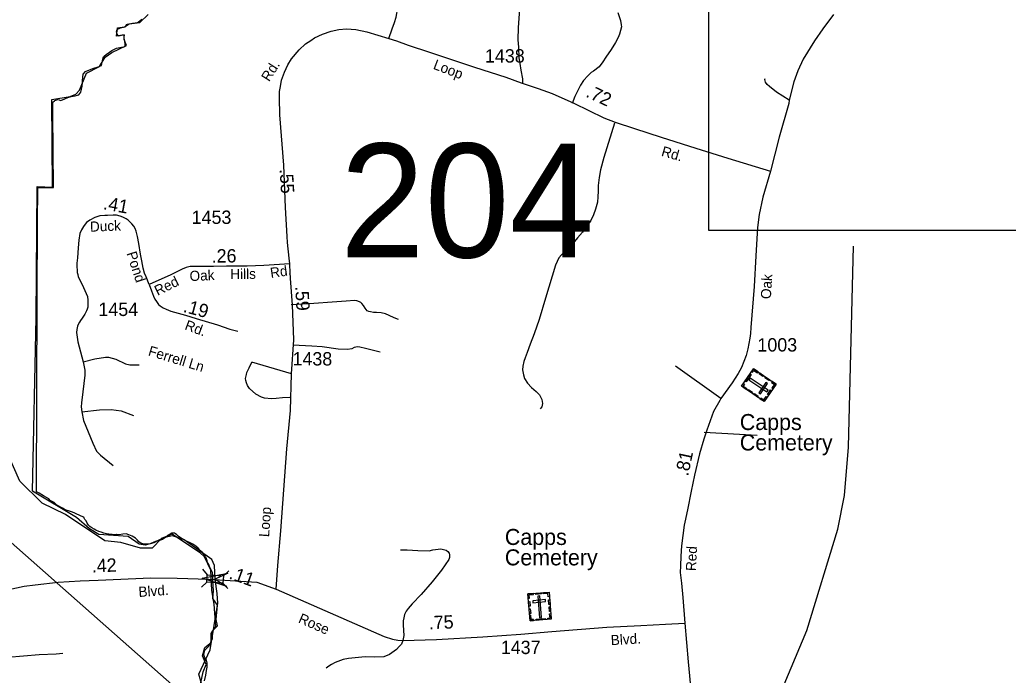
# Model space of a CAD drawing. Extents: x 2220236 to 2384410, y 720751 to 894131.
# Drawn here: x 2312758 to 2322015, y 825848 to 831981 of the extents above; entities that cross this region are included whole.
import ezdxf

# ---------------------------------------------------------------- set-up
doc = ezdxf.new("R2010")
doc.units = 0
doc.layers.add('Default', color=7, linetype='Continuous')

msp = doc.modelspace()

# ---------------------------------------------------------------- linework, layer by layer
at = {"layer": 'Default'}
for p, q in [((2315301.4, 828667.8), (2314932.4, 828777.7)), ((2319324.5, 828437.1), (2318899, 828740.4)), ((2319664.3, 828090.2), (2319168.2, 828118.8)), ((2314468.3, 826839.1), (2314514.2, 826787.5)), ((2314665, 826778.3), (2314716.6, 826824.1)), ((2314458.4, 826671.2), (2314510, 826717.1)), ((2314660.9, 826709.4), (2314706.7, 826657.8))]:
    msp.add_line(p, q, dxfattribs=at)
for points in [[(2319210.4, 838812.8), (2327526.8, 838812.8), (2327526.8, 830010.7), (2319210.4, 830010.7), (2319210.4, 838812.8)], [(2316215, 831805.6), (2316246.4, 831896.7), (2316268.5, 831956.9), (2316281.9, 832006.6), (2316289.1, 832038.3), (2316293.3, 832059), (2316298.3, 832081.3), (2316299.8, 832089.7), (2316300.9, 832110.4), (2316300.6, 832124.1), (2316296.7, 832148.6), (2316292.1, 832170), (2316287.2, 832192.9), (2316284.1, 832208.6), (2316280.3, 832220), (2316274.2, 832235.7), (2316266.2, 832250.6), (2316234.1, 832315.2), (2316169.9, 832438.1), (2316100.8, 832563.7), (2316022.5, 832720.3), (2315945.7, 832869.7)], [(2317452.1, 832301.9), (2317424.2, 831910.2), (2317423.5, 831791.9), (2317427.6, 831725.4), (2317432.7, 831625.5), (2317439.8, 831571.5), (2317450.7, 831510.3), (2317465.6, 831428.7), (2317467, 831381.1)], [(2306930, 832055.1), (2308477.2, 830728.9), (2309246.7, 830053.3), (2310557, 828933.9), (2312376.4, 827352.3), (2314693.1, 825306.8), (2316171.5, 824036.1), (2317878.3, 822536.8), (2318674.7, 821837.6), (2319961.3, 820697.1)], [(2314452.6, 825776), (2314474.6, 825880.4), (2314502.1, 825946.4), (2314469.1, 826028.8), (2314491.1, 826105.8), (2314551.5, 826155.2), (2314551.5, 826237.7), (2314595.4, 826303.7), (2314579, 826512.6), (2314557, 826639), (2314546, 826831.4), (2314486.7, 826954), (2314448.2, 826992.4), (2314272.4, 827107.9), (2314184.6, 827168.4), (2314107.7, 827135.4), (2314014.3, 827085.9), (2313931.9, 827063.9), (2313876.9, 827074.9), (2313772.6, 827146.4), (2313497.9, 827162.9), (2313410, 827217.8), (2313289.2, 827322.3), (2312877.2, 827569.6), (2312910.2, 829191.3), (2312921.1, 830419.9), (2313064, 830414.4), (2313058.5, 831234.5), (2313228.8, 831262), (2313283.7, 831284), (2313316.6, 831322.5), (2313382.6, 831481.9), (2313503.4, 831542.4), (2313558.3, 831630.3), (2313618.8, 831674.3), (2313756.1, 831740.3), (2313734.1, 831795.2), (2313734.1, 831839.2), (2313662.7, 831828.2), (2313673.7, 831905.2), (2313739.6, 831916.2), (2313783.6, 831943.6), (2313882.4, 831954.6), (2313959.3, 832031.6)], [(2318359.7, 832049.3), (2318384.5, 831975.6), (2318390.9, 831933.7), (2318391.6, 831913.5), (2318383.9, 831881.3), (2318375, 831846.3), (2318362.8, 831815), (2318338.3, 831768.8), (2318296.2, 831702.1), (2318247.2, 831632.7), (2318218.7, 831586.5), (2318185.3, 831539.7), (2318129.8, 831499), (2318109.9, 831486.8), (2318076.3, 831456.4), (2318036.7, 831412), (2318009.2, 831369.8), (2317957, 831262.8), (2317931.2, 831198.9)], [(2320379.3, 832029.9), (2320278.7, 831895.3), (2320201.2, 831785.1), (2320093.9, 831612.3), (2320043.6, 831502.2), (2320006.9, 831398.8), (2319964.7, 831230.1), (2319959.3, 831198.9), (2319868.2, 830883.3), (2319787.8, 830563.9)], [(2314487.8, 825794.8), (2314499.2, 825849.3), (2314507.5, 825892.2), (2314512, 825922.7), (2314513, 825960.4), (2314506.2, 825987.6), (2314492.5, 826010.4), (2314483, 826042.8), (2314492, 826082.5), (2314532.5, 826121.6), (2314564.2, 826189.7), (2314559.2, 826258.6), (2314609.8, 826309.2), (2314597.2, 826369.6), (2314608.5, 826502.7), (2314565.8, 826566.2), (2314573.2, 826638.4), (2314566.2, 826729.7), (2314566.5, 826783.5), (2314564, 826808.6), (2314553.2, 826829), (2314542, 826848.2), (2314534.8, 826864.2), (2314527.5, 826883.4), (2314516.8, 826903.4), (2314514, 826917.9), (2314506.2, 826935.1), (2314500.2, 826950.7), (2314496.8, 826956.5), (2314489.5, 826968.7), (2314475, 826985.1), (2314467, 826999.1), (2314451.8, 827012.6), (2314428.2, 827035.8), (2314406.2, 827054.6), (2314379.2, 827073.3), (2314347.2, 827089.6), (2314320.2, 827102.4), (2314295.8, 827113.6), (2314262.5, 827134.7), (2314241.2, 827149.1), (2314227.8, 827162.2), (2314216.8, 827170.4), (2314210, 827175.4), (2314182.5, 827175.3), (2314165, 827168.1), (2314142, 827155.2), (2314131.2, 827143.1), (2314121.2, 827135.5), (2314093.8, 827117), (2314065.8, 827107.2), (2314052.8, 827104.8), (2314037.8, 827102.8), (2314013, 827091.5), (2313979, 827077.8), (2313952, 827073.7), (2313910, 827076), (2313891.2, 827082.8), (2313874, 827096.7), (2313859, 827112.3), (2313841.5, 827129.9), (2313811.5, 827147.8), (2313779.5, 827160.1), (2313754.2, 827169.3), (2313724.2, 827167.2), (2313688, 827162.7), (2313666.5, 827163.4), (2313665.5, 827163.4), (2313664.2, 827163.4), (2313643.5, 827162.2), (2313623.2, 827163.7), (2313592.8, 827167.6), (2313571.5, 827171.6), (2313544, 827177.5), (2313520.2, 827185.1), (2313498.2, 827192.6), (2313470.8, 827205.8), (2313454, 827213.7), (2313432.8, 827227.2), (2313414.8, 827239.6), (2313402, 827252), (2313387.5, 827269.2), (2313378.2, 827291.2), (2313367.5, 827305.6), (2313361.5, 827316.1), (2313359.5, 827320), (2313356.5, 827322.9), (2313348.2, 827330.4), (2313327.8, 827339.9), (2313313, 827346.7), (2313292.2, 827355.4), (2313265.8, 827366.6), (2313243, 827375.4), (2313223.8, 827382.5), (2313183, 827396.4), (2313157, 827409.6), (2313122.5, 827428.7), (2313102.2, 827443.4), (2313079, 827462.6), (2313043, 827482.1), (2313029.8, 827496.9), (2312979.2, 827524.8), (2312939.2, 827550.8), (2312916, 827563.9), (2312921.8, 829393.5), (2312924, 830079.2), (2312927.2, 830411.1), (2313074, 830410.9), (2313075.2, 830410.9), (2313069, 831095.6), (2313068, 831211), (2313083.5, 831222.2), (2313087, 831224.3), (2313113.8, 831236.4), (2313127.5, 831232.2), (2313140.8, 831225.6), (2313158.5, 831233.2), (2313207.5, 831252.5), (2313238.8, 831262.7), (2313276.8, 831268.1), (2313298.2, 831274.1), (2313311, 831277.6), (2313331, 831304.4), (2313341.2, 831358.6), (2313345, 831394.6), (2313346.8, 831410.8), (2313347.8, 831444.9), (2313352.5, 831473.4), (2313374.8, 831497), (2313441.5, 831526.2), (2313492.2, 831540), (2313522.5, 831554.1), (2313535.5, 831612.4), (2313537.8, 831622.9), (2313538.5, 831623.8), (2313544.5, 831633), (2313548.5, 831639.2), (2313568, 831654.7), (2313619.2, 831694.9), (2313663.8, 831716.5), (2313710, 831723.3), (2313736, 831728.6), (2313745.8, 831736.4), (2313746.2, 831759.6), (2313743.2, 831774.8), (2313737.8, 831794.5), (2313735, 831803.9), (2313736.2, 831820), (2313737.2, 831836.4), (2313709.8, 831833), (2313698.5, 831831.7), (2313678.2, 831826.9), (2313667, 831856.7), (2313662.8, 831867.4), (2313667.2, 831880.8), (2313681.8, 831898.2), (2313688.8, 831900.6), (2313701.2, 831905), (2313728.8, 831912), (2313746, 831916.4), (2313747.5, 831918.4), (2313757.5, 831938.1), (2313766.2, 831939.9), (2313813.8, 831949.9), (2313815.8, 831950.3), (2313860.5, 831955.5), (2313865.5, 831959.5), (2313901, 831988.3)], [(2314487.8, 825794.8), (2314499.2, 825849.3), (2314507.5, 825892.2), (2314512, 825922.7), (2314513, 825960.4), (2314506.2, 825987.6), (2314492.5, 826010.4), (2314483, 826042.8), (2314492, 826082.5), (2314532.5, 826121.6), (2314564.2, 826189.7), (2314559.2, 826258.6), (2314609.8, 826309.2), (2314597.2, 826369.6), (2314608.5, 826502.7), (2314565.8, 826566.2), (2314573.2, 826638.4), (2314566.2, 826729.7), (2314566.5, 826783.5), (2314564, 826808.6), (2314553.2, 826829), (2314542, 826848.2), (2314534.8, 826864.2), (2314527.5, 826883.4), (2314516.8, 826903.4), (2314514, 826917.9), (2314506.2, 826935.1), (2314500.2, 826950.7), (2314496.8, 826956.5), (2314489.5, 826968.7), (2314475, 826985.1), (2314467, 826999.1), (2314451.8, 827012.6), (2314428.2, 827035.8), (2314406.2, 827054.6), (2314379.2, 827073.3), (2314347.2, 827089.6), (2314320.2, 827102.4), (2314295.8, 827113.6), (2314262.5, 827134.7), (2314241.2, 827149.1), (2314227.8, 827162.2), (2314216.8, 827170.4), (2314210, 827175.4), (2314182.5, 827175.3), (2314165, 827168.1), (2314142, 827155.2), (2314131.2, 827143.1), (2314121.2, 827135.5), (2314093.8, 827117), (2314065.8, 827107.2), (2314052.8, 827104.8), (2314037.8, 827102.8), (2314013, 827091.5), (2313979, 827077.8), (2313952, 827073.7), (2313910, 827076), (2313891.2, 827082.8), (2313874, 827096.7), (2313859, 827112.3), (2313841.5, 827129.9), (2313811.5, 827147.8), (2313779.5, 827160.1), (2313754.2, 827169.3), (2313724.2, 827167.2), (2313688, 827162.7), (2313666.5, 827163.4), (2313665.5, 827163.4), (2313664.2, 827163.4), (2313643.5, 827162.2), (2313623.2, 827163.7), (2313592.8, 827167.6), (2313571.5, 827171.6), (2313544, 827177.5), (2313520.2, 827185.1), (2313498.2, 827192.6), (2313470.8, 827205.8), (2313454, 827213.7), (2313432.8, 827227.2), (2313414.8, 827239.6), (2313402, 827252), (2313387.5, 827269.2), (2313378.2, 827291.2), (2313367.5, 827305.6), (2313361.5, 827316.1), (2313359.5, 827320), (2313356.5, 827322.9), (2313348.2, 827330.4), (2313327.8, 827339.9), (2313313, 827346.7), (2313292.2, 827355.4), (2313265.8, 827366.6), (2313243, 827375.4), (2313223.8, 827382.5), (2313183, 827396.4), (2313157, 827409.6), (2313122.5, 827428.7), (2313102.2, 827443.4), (2313079, 827462.6), (2313043, 827482.1), (2313029.8, 827496.9), (2312979.2, 827524.8), (2312939.2, 827550.8), (2312916, 827563.9), (2312921.8, 829393.5), (2312924, 830079.2), (2312927.2, 830411.1), (2313074, 830410.9), (2313075.2, 830410.9), (2313069, 831095.6), (2313068, 831211), (2313083.5, 831222.2), (2313087, 831224.3), (2313113.8, 831236.4), (2313127.5, 831232.2), (2313140.8, 831225.6), (2313158.5, 831233.2), (2313207.5, 831252.5), (2313238.8, 831262.7), (2313276.8, 831268.1), (2313298.2, 831274.1), (2313311, 831277.6), (2313331, 831304.4), (2313341.2, 831358.6), (2313345, 831394.6), (2313346.8, 831410.8), (2313347.8, 831444.9), (2313352.5, 831473.4), (2313374.8, 831497), (2313441.5, 831526.2), (2313492.2, 831540), (2313522.5, 831554.1), (2313535.5, 831612.4), (2313537.8, 831622.9), (2313538.5, 831623.8), (2313544.5, 831633), (2313548.5, 831639.2), (2313568, 831654.7), (2313619.2, 831694.9), (2313663.8, 831716.5), (2313710, 831723.3), (2313736, 831728.6), (2313745.8, 831736.4), (2313746.2, 831759.6), (2313743.2, 831774.8), (2313737.8, 831794.5), (2313735, 831803.9), (2313736.2, 831820), (2313737.2, 831836.4), (2313709.8, 831833), (2313698.5, 831831.7), (2313678.2, 831826.9), (2313667, 831856.7), (2313662.8, 831867.4), (2313667.2, 831880.8), (2313681.8, 831898.2), (2313688.8, 831900.6), (2313701.2, 831905), (2313728.8, 831912), (2313746, 831916.4), (2313747.5, 831918.4), (2313757.5, 831938.1), (2313766.2, 831939.9), (2313813.8, 831949.9), (2313815.8, 831950.3), (2313860.5, 831955.5), (2313865.5, 831959.5), (2313901, 831988.3)], [(2315286.7, 829697.1), (2315281.9, 829749.6), (2315266.1, 829896), (2315260.8, 829952.4), (2315246.5, 830225.1), (2315229.9, 830619.3), (2315193.5, 831092.9), (2315189, 831251), (2315189.8, 831309.8), (2315198.1, 831355.4), (2315209.7, 831415), (2315237, 831490.3), (2315266.8, 831560.7), (2315303.2, 831617), (2315374.4, 831699), (2315433.2, 831754.4), (2315483.7, 831787.6), (2315519.3, 831811.6), (2315592.2, 831845.5), (2315674.6, 831875.3), (2315745.8, 831889.4), (2315817.8, 831897.7), (2315904.8, 831889.4), (2316007.4, 831868.7), (2316215, 831805.6)], [(2316215, 831805.6), (2316286.1, 831782.6), (2316393.7, 831744.5), (2316595.3, 831678.3), (2316773.7, 831617.8), (2317017.2, 831537.5), (2317310.7, 831443.1), (2317453.9, 831391), (2317612.5, 831338), (2317742.5, 831292.4), (2317946.7, 831199.6), (2318226.5, 831063.9), (2318334.5, 831021.7), (2318513.4, 830962.9), (2318763.8, 830881.7), (2319089.7, 830778.2), (2319390.2, 830687.2), (2319787.8, 830563.9)], [(2319964.7, 831230.1), (2319845.2, 831303.6), (2319780.6, 831356.9), (2319756.5, 831374.6), (2319740.1, 831398.5), (2319735.9, 831422.3), (2319737.7, 831432.4)], [(2318328.1, 831013.9), (2318228.4, 830692.3), (2318195.7, 830578.2), (2318182.5, 830504), (2318174.5, 830430.4), (2318174.5, 830377.3), (2318172.5, 830325.6), (2318167, 830273.9), (2318150.7, 830208.7), (2318131.7, 830155.6), (2318105.9, 830102.6), (2318071.3, 830053.1), (2318027, 829992.4), (2317982.2, 829939.3), (2317921.4, 829869.5), (2317891.7, 829841), (2317857.8, 829808.8), (2317832, 829782.9), (2317806.2, 829754.4), (2317789.8, 829719), (2317776.3, 829683.6), (2317681.8, 829374.9), (2317620.6, 829176.3), (2317575.8, 829041.6), (2317536.3, 828945.1), (2317509.1, 828868.9), (2317491.5, 828818.6), (2317479.2, 828783.2), (2317469.7, 828738.3), (2317467, 828705.7), (2317476.5, 828658.1), (2317486, 828622.7), (2317513.2, 828581.9), (2317551.3, 828539.7), (2317593.4, 828503), (2317624.7, 828470.4), (2317646.4, 828426.8), (2317651.9, 828388.8), (2317646.4, 828358.8), (2317630.1, 828339.8)], [(2319787.8, 830563.9), (2319717.3, 830322), (2319680.9, 830158.9), (2319666.8, 830038), (2319650.6, 829770.6), (2319635.3, 829485.7), (2319603.8, 829100.8), (2319601.1, 829045.1), (2319595.7, 829000.2), (2319577.3, 828902.2), (2319561, 828839.7), (2319515.5, 828728.1), (2319485.6, 828671), (2319430.6, 828584.1), (2319324.5, 828437.1), (2319314.5, 828418.9), (2319253.5, 828314.4), (2319192.7, 828139.4), (2319162.9, 828055.8), (2319124.8, 827919.2), (2319076, 827719.6), (2319044.5, 827568.9), (2319010, 827394.4), (2318987.3, 827278.2), (2318980.8, 827251.8), (2318955.5, 827058), (2318948.9, 826962.8), (2318946.4, 826871.7), (2318944, 826809.7), (2318955.1, 826710.3), (2318966.7, 826574.5), (2318987.7, 826335.9)], [(2313970.3, 829503.8), (2313940.1, 829575.2), (2313926.6, 829610.5), (2313912.2, 829655.3), (2313899.4, 829726.4), (2313888.8, 829786.8), (2313871.5, 829887.8), (2313859.6, 829952.8), (2313849.3, 830001.4), (2313839.1, 830027.1), (2313824.7, 830049.3), (2313807.8, 830070.3), (2313791.8, 830088.4), (2313774.1, 830104.5), (2313753.5, 830119.7), (2313721.6, 830133.5), (2313696.5, 830143.4), (2313662.8, 830151.7), (2313631.1, 830152.9), (2313578.9, 830150.4), (2313553.8, 830150), (2313507.8, 830145.5), (2313478, 830137.4), (2313460.3, 830131.6), (2313412.6, 830106.9), (2313383.4, 830085.5), (2313369.4, 830069.1), (2313353.3, 830048.1), (2313334.8, 830015.6), (2313320.4, 829980.4), (2313311, 829919.5), (2313305.6, 829847.9), (2313298.6, 829753.8), (2313293, 829701.9), (2313293.4, 829675.9), (2313294.2, 829632.7), (2313295.8, 829616.3), (2313300.8, 829596.1), (2313305.6, 829576.5), (2313324.2, 829540.6), (2313354.6, 829475.3), (2313390.8, 829392.2), (2313393.7, 829355.9), (2313395.3, 829331.2), (2313395.3, 829311), (2313393.7, 829292.5), (2313387.5, 829273.6), (2313382.1, 829255.9), (2313366.5, 829225), (2313342.2, 829190.1), (2313326.4, 829166), (2313315.7, 829151.6), (2313305.4, 829129), (2313299.6, 829112.9), (2313292.6, 829082.9), (2313289.8, 829053.7)], [(2319810, 825507.2), (2320128.7, 826267.3), (2320418.6, 827214.5), (2320481.8, 827528.9), (2320518.7, 827980.1), (2320564.6, 829862.6)], [(2315286.7, 829697.1), (2315045, 829680.2), (2314887.7, 829675.9), (2314695.4, 829674.8), (2314573.6, 829673.8), (2314451.4, 829673.8), (2314380.2, 829673.8), (2314354.7, 829671.7), (2314316.4, 829663.2), (2314278.1, 829648.3), (2314171.9, 829594.1), (2313970.3, 829503.8)], [(2315159, 826653.2), (2315175.3, 826873.4), (2315201.8, 827198), (2315259.7, 827966.3), (2315292.9, 828324), (2315301.4, 828667.8), (2315324.3, 828986.4), (2315313.3, 829313.3), (2315293.9, 829560.6), (2315287.4, 829684.4), (2315286.7, 829697.1)], [(2313970.3, 829503.8), (2313991, 829444.5), (2313999.4, 829420.2), (2314010, 829393.9), (2314023.7, 829366.4), (2314037, 829345.4), (2314051.2, 829326.4), (2314057.6, 829317.5), (2314073.4, 829303.8), (2314100.5, 829286.4), (2314129.9, 829271.5), (2314173.6, 829255.3), (2314310.5, 829215.3), (2314410, 829184.1), (2314608.8, 829125.2), (2314725.1, 829086.9), (2314799.5, 829067)], [(2316304.1, 829174.9), (2316264.7, 829192.6), (2316215.8, 829214.4), (2316181.8, 829229.3), (2316143.7, 829237.5), (2316098.9, 829242.9), (2316070.3, 829242.9), (2316043.1, 829248.4), (2316025.5, 829251.1), (2316011.9, 829257.9), (2316001, 829268.8), (2315991.5, 829282.4), (2315976.5, 829306.9), (2315961.6, 829327.3), (2315953.4, 829335.4), (2315939.8, 829342.2), (2315915.4, 829350.4), (2315892.3, 829353.1), (2315813.4, 829347.7), (2315684.3, 829338.2), (2315510.3, 829327.3), (2315300.6, 829313.6)], [(2313289.8, 829053.7), (2313301.5, 828967.6), (2313350.3, 828781.6)], [(2316131.5, 828871.6), (2315996.9, 828905.6), (2315942.5, 828917.9), (2315919.4, 828920.6), (2315888.9, 828915.1), (2315868.5, 828901.5), (2315827.7, 828894.7), (2315738.7, 828898.4), (2315591.2, 828919.2), (2315491.9, 828926), (2315314.5, 828935.5)], [(2313350.3, 828781.6), (2313461.1, 828806.7), (2313560.1, 828825.1), (2313587.8, 828822.5), (2313657.7, 828804), (2313747.4, 828760.5), (2313788.3, 828752.6), (2313875.3, 828752.6)], [(2313350.3, 828781.6), (2313367.5, 828701.1), (2313367.5, 828655), (2313349, 828499.3), (2313335.8, 828397.7), (2313331.8, 828358.2), (2313338.4, 828310.7)], [(2315286.7, 828445.9), (2315217.8, 828442.9), (2315160, 828436.3), (2315113.9, 828433.8), (2315050, 828441), (2315021.8, 828450.8), (2314969.5, 828476.1), (2314909.1, 828529.5), (2314890.8, 828557.3), (2314880.5, 828583.1), (2314874.2, 828605.1), (2314872, 828625), (2314879.7, 828661.1), (2314885.4, 828679.1), (2314905, 828723.4), (2314932.4, 828777.7)], [(2313338.4, 828310.7), (2313504.6, 828331.8), (2313614.1, 828334.4), (2313707.8, 828321.2), (2313823.9, 828277.7)], [(2313338.4, 828310.7), (2313354.9, 828231.5), (2313440.7, 828020.5), (2313476.3, 827945.3), (2313513.2, 827907), (2313633.3, 827810.7)], [(2314530.5, 825516.5), (2314435.5, 825857.2), (2314541.6, 826084.7), (2314613.8, 826522.2), (2314605.3, 826613.4), (2314588.3, 826747), (2314582.2, 826873.4), (2314556.7, 826929.3), (2314296.5, 827115.1), (2314188.4, 827153.4), (2314088.6, 827129.5), (2313997.5, 827037.2), (2313889.5, 827036.1), (2313705.5, 827090.9), (2313555.4, 827104.5), (2313186.5, 827352), (2312968.6, 827457.9), (2312758.6, 827662.7), (2312638.4, 827930.2)], [(2316324.8, 827021.4), (2316384.7, 827020.1), (2316484.8, 827013.2), (2316590.7, 827012.3), (2316626.5, 827020.6), (2316700.5, 827031.4), (2316750.5, 827017.8), (2316766.8, 827006.1), (2316778.9, 826988.2), (2316783.1, 826974.4), (2316781.3, 826950.3), (2316777.5, 826930.3), (2316708.7, 826831.7), (2316619.7, 826722.6), (2316517.2, 826603.5), (2316432.1, 826516.6), (2316396.7, 826472.3), (2316374.9, 826448), (2316361.2, 826416.1), (2316353.6, 826385.9), (2316349.8, 826355.8), (2316348.3, 826315.9), (2316353.4, 826219.9), (2316343.9, 826173.9)], [(2312340.9, 826602.6), (2312528.5, 826632.7), (2312612.6, 826640.7), (2312797.9, 826679.5), (2312901.6, 826692.6), (2313117.4, 826717.5), (2313323.3, 826730.6), (2313492, 826737.2), (2313984.5, 826758.6), (2314230.5, 826756.8), (2314527, 826745.6)], [(2314527, 826745.6), (2314976.6, 826717.7), (2315159, 826653.2)], [(2315159, 826653.2), (2316169.6, 826210.5), (2316249.8, 826186), (2316298.7, 826176.5), (2316343.9, 826173.9), (2316660.3, 826181.9), (2317093.9, 826207.8), (2317450, 826230.9), (2317740.9, 826258.1), (2318255.7, 826298.4), (2318573.5, 826312.5), (2318803.9, 826324.7), (2318987.7, 826335.9)], [(2318987.7, 826335.9), (2319018.5, 825973.4), (2319066.5, 825445.9), (2319100.8, 825037.7), (2319119.1, 824696.6), (2319104.3, 824356.6)], [(2316343.9, 826173.9), (2316332.2, 826137.8), (2316312.4, 826117.6), (2316286.8, 826087.3), (2316221.3, 826040.6), (2316167.5, 826020), (2316075.6, 826017), (2315991.7, 826020.2), (2315837.9, 826002.5), (2315786.1, 825994), (2315710.4, 825965.1), (2315676.5, 825948.9), (2315650.7, 825932.6), (2315626.9, 825912.2)], [(2313160.4, 826049.7), (2313098.6, 826045), (2312938.8, 826039.3), (2312645.2, 826012), (2312327.5, 825990.6)]]:
    msp.add_lwpolyline(points, dxfattribs=at)
for points in [[(2319840.3, 828572.7), (2319728.5, 828408), (2319517.9, 828551), (2319629.7, 828715.7)], [(2319611.2, 828688.3), (2319620.7, 828681.9), (2319633, 828700.1), (2319666.5, 828677.4), (2319672.7, 828686.6), (2319629.8, 828715.7)], [(2319606.9, 828661.7), (2319559.2, 828591.5), (2319549.8, 828597.9), (2319597.5, 828668.1)], [(2319754.9, 828498.9), (2319765.4, 828514.4), (2319597.6, 828628.3), (2319587.1, 828612.9)], [(2319687.6, 828676.4), (2319723.4, 828652.1), (2319717, 828642.7), (2319681.2, 828667)], [(2319743.2, 828638.7), (2319779, 828614.3), (2319772.6, 828604.9), (2319736.8, 828629.3)], [(2319536.5, 828578.4), (2319546, 828572), (2319533.6, 828553.8), (2319567, 828531.1), (2319560.8, 828521.9), (2319517.9, 828551)], [(2319584, 828519.8), (2319619.9, 828495.5), (2319613.5, 828486.1), (2319577.6, 828510.4)], [(2319761.1, 828577.1), (2319745.7, 828587.6), (2319679.5, 828490.2), (2319695, 828479.7)], [(2319798.7, 828511.4), (2319769.6, 828468.5), (2319760.2, 828474.9), (2319789.3, 828517.8)], [(2319804.5, 828597), (2319798.1, 828587.6), (2319824.8, 828569.5), (2319802, 828536), (2319811.2, 828529.7), (2319840.3, 828572.7)], [(2319638.6, 828482.8), (2319674.4, 828458.4), (2319668, 828449), (2319632.2, 828473.3)], [(2319692.6, 828432.3), (2319699, 828441.7), (2319725.6, 828423.6), (2319748.4, 828457.1), (2319757.6, 828450.9), (2319728.4, 828407.9)], [(2314697.7, 826676.8), (2314466.6, 826754.7), (2314705.7, 826802.8), (2314588.3, 826747)], [(2314514.2, 826787.5), (2314665, 826778.6), (2314660.8, 826708.2), (2314510, 826717.1)], [(2317516.2, 826609.2), (2317714.6, 826625.8), (2317735.7, 826372), (2317537.3, 826355.5)], [(2317519.8, 826566.1), (2317531.1, 826567), (2317528.4, 826599.1), (2317568.8, 826602.5), (2317567.9, 826613.5), (2317516.2, 826609.2)], [(2317590, 826615.4), (2317641.6, 826619.7), (2317642.6, 826608.3), (2317590.9, 826604)], [(2317627.2, 826589.1), (2317608.6, 826587.5), (2317625.5, 826385.4), (2317644.1, 826387)], [(2317718.2, 826582.6), (2317706.9, 826581.6), (2317704.3, 826613.7), (2317663.8, 826610.3), (2317662.9, 826621.4), (2317714.6, 826625.7)], [(2317525.9, 826492.2), (2317522.3, 826535.3), (2317533.6, 826536.3), (2317537.2, 826493.1)], [(2317531.5, 826425.2), (2317527.9, 826468.3), (2317539.2, 826469.3), (2317542.8, 826426.1)], [(2317562.5, 826544.8), (2317564, 826526.2), (2317681.4, 826536), (2317679.8, 826554.6)], [(2317712.9, 826508.8), (2317709.3, 826551.9), (2317720.7, 826552.9), (2317724.3, 826509.7)], [(2317718.4, 826443.1), (2317714.8, 826486.2), (2317726.1, 826487.2), (2317729.7, 826444)], [(2317570.3, 826358.3), (2317569.3, 826369.7), (2317547.4, 826367.9), (2317544, 826408.2), (2317532.9, 826407.3), (2317537.2, 826355.5)], [(2317593.6, 826371.7), (2317678.2, 826378.7), (2317679.1, 826367.4), (2317594.5, 826360.3)], [(2317702.7, 826369.3), (2317701.7, 826380.7), (2317723.6, 826382.5), (2317720.3, 826422.8), (2317731.4, 826423.7), (2317735.7, 826372)]]:
    msp.add_lwpolyline(points, close=True, dxfattribs=at)

# ---------------------------------------------------------------- texts
for s, height, p in [('1438', 125, (2317114.6, 831580.9)), ('204', 1066.27, (2315758.1, 829756.8)), ('1453', 125, (2314367.7, 830070.7)), ('1454', 125, (2313494.6, 829208.9)), ('1003', 125, (2319666.1, 828876.6)), ('1438', 125, (2315312.3, 828746)), ('Capps', 150, (2319501, 828141.7)), ('Cemetery', 150, (2319501, 827950.6)), ('Capps', 150, (2317300.7, 827066.4)), ('Cemetery', 150, (2317300.7, 826875.3)), ('1437', 125, (2317263, 826045.6))]:
    msp.add_text(s, height=height, dxfattribs=at).set_placement(p)
for s, height, rotation, p in [('Rd.', 95, 57.76267, (2315093, 831395.7)), ('Loop', 95, 339.12799, (2316622.5, 831524)), ('.72', 125, 334.993, (2318051.1, 831264)), ('Rd.', 95, 344.00452, (2318759.8, 830709.1)), ('.55', 125, 273.47877, (2315191.1, 830582.5)), ('.41', 125, 349.44253, (2313533.7, 830209)), ('Duck', 95, 2.27119, (2313417.1, 829997.4)), ('Pond', 95, 287.9571, (2313756.8, 829795.9)), ('.26', 125, 0.35421, (2314555.4, 829708.7)), ('Oak', 95, 2.75469, (2314350.3, 829535.3)), ('Hills', 95, 0.66791, (2314729.9, 829554.2)), ('Rd.', 95, 8.36396, (2315109.9, 829564.3)), ('Red', 95, 26.24049, (2314048.4, 829396.9)), ('Oak', 95, 86.27691, (2319791.2, 829365.1)), ('.59', 125, 273.47877, (2315336.1, 829486)), ('.19', 125, 344.8686, (2314281.5, 829248.6)), ('Rd.', 95, 339.65132, (2314295.7, 829085.7)), ('Ferrell Ln', 95, 342.92362, (2313953.7, 828841.6)), ('.81', 125, 77.92918, (2319016.2, 827704.7)), ('Loop', 95, 85.81834, (2315092.3, 827137.4)), ('Red', 95, 87.29836, (2319090.1, 826820.4)), ('.42', 125, 2.3672, (2313434.7, 826807.9)), ('.11', 125, 340.16372, (2314709.8, 826753.5)), ('Blvd.', 95, 4.24842, (2313872.8, 826579)), ('Rose', 95, 336.31083, (2315359.3, 826343.8)), ('.75', 125, 2.62038, (2316591, 826275.4)), ('Blvd.', 95, 3.45435, (2318295.2, 826128.1))]:
    msp.add_text(s, height=height, rotation=rotation, dxfattribs=at).set_placement(p)

doc.saveas('drawing.dxf')
